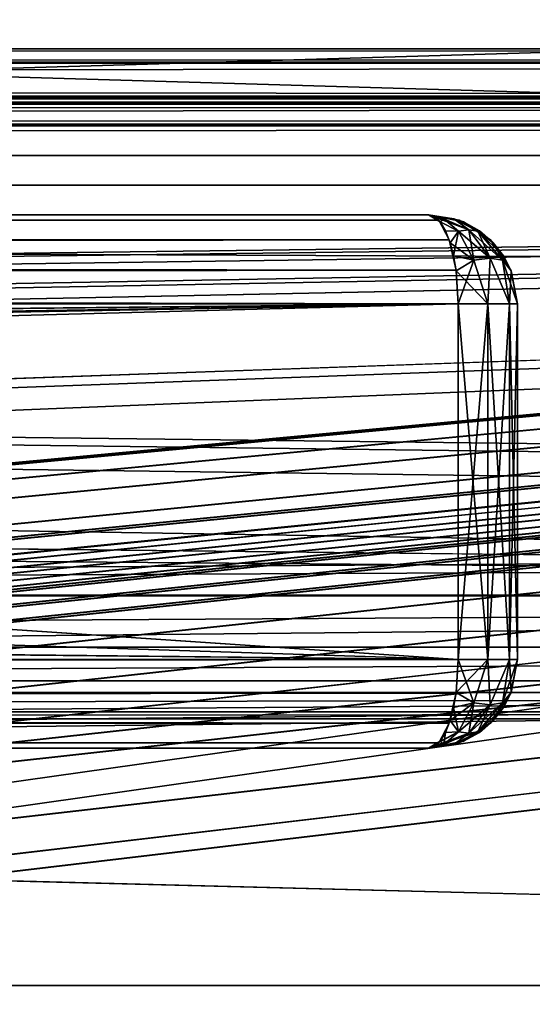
# Model space of a CAD drawing. Extents: x -398 to 398, y -1355 to -82.
# Tile 304 of 374: x 162 to 170, y -116 to -99. Entities that reach past the tile are written whole.
import ezdxf

# ---------------------------------------------------------------- set-up
doc = ezdxf.new("R2010")
doc.units = 0
doc.header["$MEASUREMENT"] = 0

msp = doc.modelspace()

# ---------------------------------------------------------------- linework, layer by layer
for points in [[(395.5, -525.467285, 437.803314), (395.5, -81.938164, 160.655502), (-395.5, -81.938164, 160.655502)], [(395.5, -525.467285, 437.803314), (-395.5, -81.938164, 160.655502), (-395.5, -525.467285, 437.803314)], [(395.5, -528.116882, 433.562988), (395.5, -84.587761, 156.415207), (-395.5, -84.587761, 156.415207)], [(395.5, -528.116882, 433.562988), (-395.5, -84.587761, 156.415207), (-395.5, -528.116882, 433.562988)], [(-395.5, -84.587761, 156.415207), (395.5, -84.587761, 156.415207), (-19.442101, -123.289597, 180.598801)], [(-395.5, -84.593063, 156.406799), (395.5, -84.593063, 156.406799), (-19.442101, -123.294899, 180.590302)], [(395.5, -84.587761, 156.415207), (-18.92588, -123.293701, 180.601395), (-19.442101, -123.289597, 180.598801)], [(395.5, -84.593063, 156.406799), (-18.92588, -123.299004, 180.592896), (-19.442101, -123.294899, 180.590302)], [(395.5, -84.587761, 156.415207), (-17.411341, -123.575104, 180.777206), (-18.92588, -123.293701, 180.601395)], [(395.5, -84.593063, 156.406799), (-17.411341, -123.580399, 180.768707), (-18.92588, -123.299004, 180.592896)], [(395.5, -84.587761, 156.415207), (-16.68099, -124.069504, 181.086197), (-17.411341, -123.575104, 180.777206)], [(395.5, -84.593063, 156.406799), (-16.68099, -124.074898, 181.077698), (-17.411341, -123.580399, 180.768707)], [(395.5, -84.587761, 156.415207), (-16.405661, -124.826897, 181.559402), (-16.68099, -124.069504, 181.086197)], [(395.5, -84.593063, 156.406799), (-16.405661, -124.832199, 181.550995), (-16.68099, -124.074898, 181.077698)], [(395.5, -84.587761, 156.415207), (-13.21059, -124.901604, 181.606094), (-16.405661, -124.826897, 181.559402)], [(395.5, -84.593063, 156.406799), (-13.21059, -124.906898, 181.597702), (-16.405661, -124.832199, 181.550995)], [(395.5, -84.587761, 156.415207), (-12.07785, -124.855698, 181.577393), (-13.21059, -124.901604, 181.606094)], [(395.5, -84.593063, 156.406799), (-12.07785, -124.861, 181.569), (-13.21059, -124.906898, 181.597702)], [(395.5, -84.587761, 156.415207), (-11.00898, -125.175003, 181.776993), (-12.07785, -124.855698, 181.577393)], [(395.5, -84.593063, 156.406799), (-11.00898, -125.180298, 181.768494), (-12.07785, -124.861, 181.569)], [(395.5, -84.587761, 156.415207), (-8.882593, -124.980698, 181.655502), (-11.00898, -125.175003, 181.776993)], [(395.5, -84.593063, 156.406799), (-8.882593, -124.985901, 181.647003), (-11.00898, -125.180298, 181.768494)], [(395.5, -84.587761, 156.415207), (-7.251131, -124.980698, 181.655502), (-8.882593, -124.980698, 181.655502)], [(395.5, -84.593063, 156.406799), (-7.251131, -124.985901, 181.647003), (-8.882593, -124.985901, 181.647003)], [(395.5, -84.587761, 156.415207), (-5.166427, -124.980698, 181.655502), (-7.251131, -124.980698, 181.655502)], [(395.5, -84.593063, 156.406799), (-5.166427, -124.985901, 181.647003), (-7.251131, -124.985901, 181.647003)], [(395.5, -84.587761, 156.415207), (-3.534964, -124.980698, 181.655502), (-5.166427, -124.980698, 181.655502)], [(395.5, -84.593063, 156.406799), (-3.534964, -124.985901, 181.647003), (-5.166427, -124.985901, 181.647003)], [(395.5, -84.587761, 156.415207), (-1.450192, -124.980698, 181.655502), (-3.534964, -124.980698, 181.655502)], [(395.5, -84.593063, 156.406799), (-1.450192, -124.985901, 181.647003), (-3.534964, -124.985901, 181.647003)], [(0.181306, -124.980698, 181.655502), (-1.450192, -124.980698, 181.655502), (395.5, -84.587761, 156.415207)], [(0.181306, -124.985901, 181.647003), (-1.450192, -124.985901, 181.647003), (395.5, -84.593063, 156.406799)], [(0.181306, -124.980698, 181.655502), (395.5, -84.587761, 156.415207), (11.76446, -123.883797, 180.970093)], [(0.181306, -124.985901, 181.647003), (395.5, -84.593063, 156.406799), (11.76446, -123.889099, 180.961594)], [(395.5, -84.587761, 156.415207), (13.03109, -123.814201, 180.926605), (11.76446, -123.883797, 180.970093)], [(395.5, -84.593063, 156.406799), (13.03109, -123.819504, 180.918198), (11.76446, -123.889099, 180.961594)], [(395.5, -84.587761, 156.415207), (15.76446, -123.883797, 180.970093), (13.03109, -123.814201, 180.926605)], [(395.5, -84.593063, 156.406799), (15.76446, -123.889099, 180.961594), (13.03109, -123.819504, 180.918198)], [(395.5, -84.587761, 156.415207), (17.03109, -123.814201, 180.926605), (15.76446, -123.883797, 180.970093)], [(395.5, -84.593063, 156.406799), (17.03109, -123.819504, 180.918198), (15.76446, -123.889099, 180.961594)], [(395.5, -84.587761, 156.415207), (19.76446, -123.883797, 180.970093), (17.03109, -123.814201, 180.926605)], [(395.5, -84.593063, 156.406799), (19.76446, -123.889099, 180.961594), (17.03109, -123.819504, 180.918198)], [(395.5, -84.587761, 156.415207), (21.03109, -123.814201, 180.926605), (19.76446, -123.883797, 180.970093)], [(395.5, -84.593063, 156.406799), (21.03109, -123.819504, 180.918198), (19.76446, -123.889099, 180.961594)], [(395.5, -84.587761, 156.415207), (22.087379, -124.411797, 181.300095), (21.03109, -123.814201, 180.926605)], [(395.5, -84.593063, 156.406799), (22.087379, -124.417099, 181.291595), (21.03109, -123.819504, 180.918198)], [(395.5, -84.587761, 156.415207), (22.495119, -125.431801, 181.937393), (22.087379, -124.411797, 181.300095)], [(395.5, -84.593063, 156.406799), (22.495119, -125.437103, 181.928894), (22.087379, -124.417099, 181.291595)], [(22.495119, -125.431801, 181.937393), (395.5, -84.587761, 156.415207), (22.162571, -126.362, 182.518707)], [(22.162571, -126.362, 182.518707), (395.5, -84.587761, 156.415207), (396.5, -85.435806, 156.945206)], [(22.495119, -125.437103, 181.928894), (395.5, -84.593063, 156.406799), (22.162571, -126.367302, 182.510193)], [(22.162571, -126.367302, 182.510193), (395.5, -84.593063, 156.406799), (396.5, -85.441109, 156.936707)], [(-9.945962, -414.937714, 362.84079), (-28.1714, -414.638489, 362.653809), (396.5, -85.435806, 156.945206)], [(396.5, -85.435806, 156.945206), (-28.1714, -414.638489, 362.653809), (17.03109, -130.441605, 185.067902)], [(-9.945962, -414.943115, 362.832306), (-28.1714, -414.643799, 362.645386), (396.5, -85.441109, 156.936707)], [(396.5, -85.441109, 156.936707), (-28.1714, -414.643799, 362.645386), (17.03109, -130.446899, 185.059402)], [(49.475079, -414.995087, 362.876709), (-9.945962, -414.937714, 362.84079), (396.5, -85.435806, 156.945206)], [(49.475079, -415.000397, 362.868195), (-9.945962, -414.943115, 362.832306), (396.5, -85.441109, 156.936707)], [(396.5, -85.435806, 156.945206), (17.03109, -130.441605, 185.067902), (18.08737, -129.843903, 184.694397)], [(396.5, -85.441109, 156.936707), (17.03109, -130.446899, 185.059402), (18.08737, -129.849197, 184.685898)], [(396.5, -85.435806, 156.945206), (18.08737, -129.843903, 184.694397), (18.495119, -128.824005, 184.057098)], [(396.5, -85.441109, 156.936707), (18.08737, -129.849197, 184.685898), (18.495119, -128.8293, 184.048599)], [(396.5, -85.435806, 156.945206), (18.495119, -128.824005, 184.057098), (21.27578, -126.979797, 182.904694)], [(396.5, -85.441109, 156.936707), (18.495119, -128.8293, 184.048599), (21.27578, -126.9851, 182.896194)], [(396.5, -85.435806, 156.945206), (21.27578, -126.979797, 182.904694), (22.162571, -126.362, 182.518707)], [(396.5, -85.441109, 156.936707), (21.27578, -126.9851, 182.896194), (22.162571, -126.367302, 182.510193)], [(396.5, -85.435806, 156.945206), (51.0299, -415.12619, 362.958588), (49.475079, -414.995087, 362.876709)], [(396.5, -85.441109, 156.936707), (51.0299, -415.1315, 362.950104), (49.475079, -415.000397, 362.868195)], [(396.5, -85.435806, 156.945206), (52.238411, -415.965912, 363.483307), (51.0299, -415.12619, 362.958588)], [(396.5, -85.441109, 156.936707), (52.238411, -415.971191, 363.474792), (51.0299, -415.1315, 362.950104)], [(396.5, -85.435806, 156.945206), (52.691601, -417.234589, 364.276093), (52.238411, -415.965912, 363.483307)], [(396.5, -85.441109, 156.936707), (52.691601, -417.239899, 364.267609), (52.238411, -415.971191, 363.474792)], [(396.5, -527.268921, 433.033112), (52.317871, -418.394897, 365.001099), (396.5, -85.435806, 156.945206)], [(396.5, -85.435806, 156.945206), (52.317871, -418.394897, 365.001099), (52.691601, -417.234589, 364.276093)], [(396.5, -85.441109, 156.936707), (396.5, -527.27417, 433.024597), (52.317871, -418.400208, 364.992615)], [(396.5, -85.441109, 156.936707), (52.317871, -418.400208, 364.992615), (52.691601, -417.239899, 364.267609)], [(-243, -99.433937, 126.145699), (-144.672806, -99.433937, 116.560501), (243, -99.433937, 126.145699)], [(243, -99.433937, 1), (144.472794, -99.433937, 10.58517), (-243, -99.433937, 1)], [(-243, -99.675087, 0.1), (243, -99.433937, 1), (-243, -99.433937, 1)], [(243, -99.433937, 1), (-243, -99.675087, 0.1), (243, -99.675087, 0.1)], [(243, -99.433937, 126.145699), (243, -99.659622, 127.018303), (-243, -99.433937, 126.145699)], [(-243, -99.433937, 126.145699), (243, -99.659622, 127.018303), (-243, -99.659622, 127.018303)], [(243, -99.433937, 126.145699), (-144.672806, -99.433937, 116.560501), (144.672806, -99.433937, 116.560501)], [(243, -99.433937, 1), (144.627197, -99.433937, 10.58517), (144.472794, -99.433937, 10.58517)], [(144.752304, -99.433937, 10.67567), (144.627197, -99.433937, 10.58517), (172.5, -99.433937, 12.82285)], [(243, -99.433937, 1), (172.5, -99.433937, 12.82285), (144.627197, -99.433937, 10.58517)], [(243, -99.433937, 126.145699), (144.672806, -99.433937, 116.560501), (144.827194, -99.433937, 116.560501)], [(144.800003, -99.433937, 10.82285), (144.752304, -99.433937, 10.67567), (172.5, -99.433937, 12.82285)], [(144.800003, -99.433937, 10.82285), (172.5, -99.433937, 12.82285), (145.300003, -99.433937, 12.82285)], [(144.827194, -99.433937, 116.560501), (144.952301, -99.433937, 116.470001), (172.5, -99.433937, 114.3228)], [(243, -99.433937, 126.145699), (144.827194, -99.433937, 116.560501), (172.5, -99.433937, 114.3228)], [(145, -99.433937, 116.3228), (172.5, -99.433937, 114.3228), (144.952301, -99.433937, 116.470001)], [(145, -99.433937, 116.3228), (145.5, -99.433937, 114.3228), (172.5, -99.433937, 114.3228)], [(172.5, -99.433937, 12.82285), (145.300003, -99.433937, 12.82285), (172.5, -100.233902, 12.82285)], [(172.5, -100.233902, 12.82285), (145.300003, -99.433937, 12.82285), (145.300003, -100.233902, 12.82285)], [(145.5, -99.433937, 114.3228), (172.5, -99.433937, 114.3228), (145.5, -100.233902, 114.3228)], [(145.5, -100.233902, 114.3228), (172.5, -99.433937, 114.3228), (172.5, -100.233902, 114.3228)], [(243, -99.659622, 127.018303), (243, -100.280098, 127.672203), (-243, -99.659622, 127.018303)], [(-243, -99.659622, 127.018303), (243, -100.280098, 127.672203), (-243, -100.280098, 127.672203)], [(243, -99.675087, 0.1), (-243, -99.675087, 0.1), (-243, -100.3339, -0.558846)], [(243, -99.675087, 0.1), (-243, -100.3339, -0.558846), (243, -100.3339, -0.558846)], [(-243, -100.233902, 126.145699), (-144.672806, -100.233902, 116.560501), (243, -100.233902, 126.145699)], [(243, -100.233902, 1), (144.472794, -100.233902, 10.58517), (-243, -100.233902, 1)], [(-243, -100.367897, 0.5), (243, -100.233902, 1), (-243, -100.233902, 1)], [(243, -100.233902, 1), (-243, -100.367897, 0.5), (243, -100.367897, 0.5)], [(243, -100.233902, 126.145699), (243, -100.359299, 126.630501), (-243, -100.233902, 126.145699)], [(-243, -100.233902, 126.145699), (243, -100.359299, 126.630501), (-243, -100.359299, 126.630501)], [(243, -100.280098, 127.672203), (-235.265503, -167.884293, 169.916), (-243, -100.280098, 127.672203)], [(243, -100.280098, 127.672203), (235.265503, -167.884293, 169.916), (-235.265503, -167.884293, 169.916)], [(243, -100.233902, 126.145699), (-144.672806, -100.233902, 116.560501), (144.672806, -100.233902, 116.560501)], [(243, -100.233902, 1), (144.627197, -100.233902, 10.58517), (144.472794, -100.233902, 10.58517)], [(144.752304, -100.233902, 10.67567), (144.627197, -100.233902, 10.58517), (172.5, -100.233902, 12.82285)], [(243, -100.233902, 1), (172.5, -100.233902, 12.82285), (144.627197, -100.233902, 10.58517)], [(243, -100.233902, 126.145699), (144.672806, -100.233902, 116.560501), (144.827194, -100.233902, 116.560501)], [(144.800003, -100.233902, 10.82285), (144.752304, -100.233902, 10.67567), (172.5, -100.233902, 12.82285)], [(144.800003, -100.233902, 10.82285), (172.5, -100.233902, 12.82285), (145.300003, -100.233902, 12.82285)], [(144.827194, -100.233902, 116.560501), (144.952301, -100.233902, 116.470001), (172.5, -100.233902, 114.3228)], [(243, -100.233902, 126.145699), (144.827194, -100.233902, 116.560501), (172.5, -100.233902, 114.3228)], [(145, -100.233902, 116.3228), (172.5, -100.233902, 114.3228), (144.952301, -100.233902, 116.470001)], [(145, -100.233902, 116.3228), (145.5, -100.233902, 114.3228), (172.5, -100.233902, 114.3228)], [(243, -100.3339, -0.558846), (-243, -100.3339, -0.558846), (-243, -101.233902, -0.8)], [(243, -100.3339, -0.558846), (-243, -101.233902, -0.8), (243, -101.233902, -0.8)], [(243, -100.359299, 126.630501), (243, -100.704002, 126.993698), (-243, -100.359299, 126.630501)], [(-243, -100.359299, 126.630501), (243, -100.704002, 126.993698), (-243, -100.704002, 126.993698)], [(243, -100.367897, 0.5), (-243, -100.367897, 0.5), (-243, -100.733902, 0.133975)], [(243, -100.367897, 0.5), (-243, -100.733902, 0.133975), (243, -100.733902, 0.133975)], [(243, -100.704002, 126.993698), (-235.265503, -168.308197, 169.237503), (-243, -100.704002, 126.993698)], [(243, -100.733902, 0.133975), (-243, -100.733902, 0.133975), (-243, -101.233902)], [(243, -100.733902, 0.133975), (-243, -101.233902), (243, -101.233902)], [(243, -100.704002, 126.993698), (235.265503, -168.308197, 169.237503), (-235.265503, -168.308197, 169.237503)], [(-243, -101.233902, -0.8), (83, -106.983902, -0.8), (230.827194, -108.651802, -0.8)], [(-243, -101.233902, -0.8), (230.827194, -108.651802, -0.8), (231.629807, -107.4487, -0.8)], [(-243, -101.233902, -0.8), (231.629807, -107.4487, -0.8), (233, -106.983902, -0.8)], [(-243, -101.233902, -0.8), (233, -106.983902, -0.8), (242.412903, -106.942398, -0.8)], [(-243, -101.233902, -0.8), (242.412903, -106.942398, -0.8), (243, -103.233902, -0.8)], [(-243, -101.233902, -0.8), (243, -103.233902, -0.8), (243, -101.233902, -0.8)], [(-243, -101.233902), (83, -106.983902), (230.827194, -108.651802)], [(-243, -101.233902), (230.827194, -108.651802), (231.629807, -107.4487)], [(-243, -101.233902), (231.629807, -107.4487), (233, -106.983902)], [(-243, -101.233902), (233, -106.983902), (242.412903, -106.942398)], [(-243, -101.233902), (242.412903, -106.942398), (243, -103.233902)], [(-243, -101.233902), (243, -103.233902), (243, -101.233902)], [(-255, -101.733902), (-233, -107.733902), (255, -101.733902)], [(-255, -101.733902, 0.8), (-233, -107.733902, 0.8), (255, -101.733902, 0.8)], [(255, -101.733902, 0.8), (-255, -101.733902, 0.8), (255, -101.733902)], [(255, -101.733902), (-255, -101.733902, 0.8), (-255, -101.733902)], [(255, -101.733902), (-233, -107.733902), (-232.166, -107.986397)], [(255, -101.733902, 0.8), (-233, -107.733902, 0.8), (-232.166, -107.986397, 0.8)], [(255, -101.733902), (-232.166, -107.986397), (-231.614594, -108.660004)], [(255, -101.733902, 0.8), (-232.166, -107.986397, 0.8), (-231.614594, -108.660004, 0.8)], [(255, -101.733902), (-231.614594, -108.660004), (-83, -107.733902)], [(255, -101.733902, 0.8), (-231.614594, -108.660004, 0.8), (-83, -107.733902, 0.8)], [(255, -101.733902), (-83, -107.733902), (-82.165993, -107.986397)], [(255, -101.733902, 0.8), (-83, -107.733902, 0.8), (-82.165993, -107.986397, 0.8)], [(255, -101.733902), (-82.165993, -107.986397), (-81.614594, -108.660004)], [(255, -101.733902, 0.8), (-82.165993, -107.986397, 0.8), (-81.614594, -108.660004, 0.8)], [(255, -101.733902), (-81.614594, -108.660004), (83, -107.733902)], [(255, -101.733902, 0.8), (-81.614594, -108.660004, 0.8), (83, -107.733902, 0.8)], [(255, -101.733902), (83, -107.733902), (83.834007, -107.986397)], [(255, -101.733902, 0.8), (83, -107.733902, 0.8), (83.834007, -107.986397, 0.8)], [(255, -101.733902), (83.834007, -107.986397), (84.385406, -108.660004)], [(255, -101.733902, 0.8), (83.834007, -107.986397, 0.8), (84.385406, -108.660004, 0.8)], [(255, -101.733902), (84.385406, -108.660004), (233, -107.733902)], [(255, -101.733902, 0.8), (84.385406, -108.660004, 0.8), (233, -107.733902, 0.8)], [(168.671402, -102.324997, 112.587502), (-168.671402, -102.324898, 112.587402), (-168.5, -102.233902, 112.0728)], [(-168.671402, -102.324997, 14.5582), (168.671402, -102.324898, 14.55834), (168.5, -102.233902, 15.07285)], [(-168.671402, -102.324997, 14.5582), (168.5, -102.233902, 15.07285), (-168.5, -102.233902, 15.07285)], [(168.5, -102.233902, 15.07285), (-161.5, -102.233902, 22.072849), (-168.5, -102.233902, 15.07285)], [(161.5, -102.233902, 105.0728), (168.5, -102.233902, 112.0728), (-168.5, -102.233902, 112.0728)], [(168.671402, -102.324997, 112.587502), (-168.5, -102.233902, 112.0728), (168.5, -102.233902, 112.0728)], [(-161.5, -102.233902, 22.072849), (168.5, -102.233902, 15.07285), (161.5, -102.233902, 22.072849)], [(161.5, -102.233902, 22.072849), (168.5, -102.233902, 15.07285), (168.5, -102.233902, 112.0728)], [(161.5, -102.233902, 22.072849), (168.5, -102.233902, 112.0728), (161.5, -102.233902, 105.0728)], [(169.014603, -102.324997, 14.9014), (169.014496, -102.324898, 112.244202), (168.5, -102.233902, 112.0728)], [(169.014603, -102.324997, 14.9014), (168.5, -102.233902, 112.0728), (168.5, -102.233902, 15.07285)], [(168.5, -102.233902, 15.07285), (169.090103, -102.354897, 14.87614), (168.926804, -102.301201, 14.81627)], [(168.5, -102.233902, 15.07285), (168.926804, -102.301201, 14.81627), (169.177505, -102.487, 14.39531)], [(168.5, -102.233902, 15.07285), (169.177505, -102.487, 14.39531), (168.756607, -102.301201, 14.64608)], [(168.5, -102.233902, 15.07285), (168.756607, -102.301201, 14.64608), (168.696701, -102.354897, 14.48272)], [(168.5, -102.233902, 112.0728), (168.696701, -102.354897, 112.663002), (168.756607, -102.301201, 112.499603)], [(168.5, -102.233902, 112.0728), (168.756607, -102.301201, 112.499603), (169.177505, -102.487, 112.750397)], [(168.5, -102.233902, 112.0728), (169.177505, -102.487, 112.750397), (168.926804, -102.301201, 112.329399)], [(168.5, -102.233902, 112.0728), (168.926804, -102.301201, 112.329399), (169.090103, -102.354897, 112.2696)], [(169.003494, -102.510597, 14.24088), (168.696701, -102.354897, 14.48272), (168.756607, -102.301201, 14.64608)], [(169.003494, -102.510597, 112.9048), (168.756607, -102.301201, 112.499603), (168.696701, -102.354897, 112.663002)], [(169.003494, -102.510597, 14.24088), (168.756607, -102.301201, 14.64608), (169.177505, -102.487, 14.39531)], [(169.177505, -102.487, 112.750397), (168.756607, -102.301201, 112.499603), (169.003494, -102.510597, 112.9048)], [(169.177505, -102.487, 14.39531), (168.926804, -102.301201, 14.81627), (169.332001, -102.510597, 14.56932)], [(169.332001, -102.510597, 14.56932), (168.926804, -102.301201, 14.81627), (169.090103, -102.354897, 14.87614)], [(169.332001, -102.510597, 112.576401), (168.926804, -102.301201, 112.329399), (169.177505, -102.487, 112.750397)], [(169.332001, -102.510597, 112.576401), (169.090103, -102.354897, 112.2696), (168.926804, -102.301201, 112.329399)], [(-168.671402, -102.324898, 112.587402), (168.848495, -102.6586, 113.118698), (-168.848495, -102.6586, 113.118698)], [(-168.848495, -102.6586, 14.02702), (168.671402, -102.324898, 14.55834), (-168.671402, -102.324997, 14.5582)], [(168.671402, -102.324898, 14.55834), (-168.848495, -102.6586, 14.02702), (168.848495, -102.6586, 14.02702)], [(168.848495, -102.6586, 113.118698), (-168.671402, -102.324898, 112.587402), (168.671402, -102.324997, 112.587502)], [(169.003494, -102.510597, 14.24088), (168.785797, -102.503098, 14.21552), (168.696701, -102.354897, 14.48272)], [(169.003494, -102.510597, 112.9048), (168.696701, -102.354897, 112.663002), (168.785797, -102.503098, 112.930199)], [(169.545807, -102.6586, 14.72437), (169.545807, -102.6586, 112.421303), (169.014496, -102.324898, 112.244202)], [(169.545807, -102.6586, 14.72437), (169.014496, -102.324898, 112.244202), (169.014603, -102.324997, 14.9014)], [(169.332001, -102.510597, 14.56932), (169.090103, -102.354897, 14.87614), (169.3573, -102.503098, 14.78707)], [(169.332001, -102.510597, 112.576401), (169.3573, -102.503098, 112.358597), (169.090103, -102.354897, 112.2696)], [(168.863693, -102.704597, 13.98179), (168.785797, -102.503098, 14.21552), (169.003494, -102.510597, 14.24088)], [(169.003494, -102.510597, 112.9048), (168.785797, -102.503098, 112.930199), (168.863693, -102.704597, 113.163902)], [(169.003494, -102.510597, 14.24088), (168.921097, -102.925301, 13.80946), (168.863693, -102.704597, 13.98179)], [(169.265503, -103.000504, 113.319504), (169.003494, -102.510597, 112.9048), (168.863693, -102.704597, 113.163902)], [(169.003494, -102.510597, 14.24088), (169.265503, -103.000504, 13.82616), (168.921097, -102.925301, 13.80946)], [(169.177505, -102.487, 14.39531), (169.265503, -103.000504, 13.82616), (169.003494, -102.510597, 14.24088)], [(169.541199, -102.967499, 113.113998), (169.177505, -102.487, 112.750397), (169.003494, -102.510597, 112.9048)], [(169.541199, -102.967499, 113.113998), (169.003494, -102.510597, 112.9048), (169.265503, -103.000504, 113.319504)], [(169.265503, -103.000504, 13.82616), (169.177505, -102.487, 14.39531), (169.541199, -102.967499, 14.03167)], [(169.541199, -102.967499, 14.03167), (169.177505, -102.487, 14.39531), (169.332001, -102.510597, 14.56932)], [(169.177505, -102.487, 112.750397), (169.746704, -103.000504, 112.838402), (169.332001, -102.510597, 112.576401)], [(169.746704, -103.000504, 112.838402), (169.177505, -102.487, 112.750397), (169.541199, -102.967499, 113.113998)], [(169.332001, -102.510597, 14.56932), (169.3573, -102.503098, 14.78707), (169.591003, -102.704597, 14.70916)], [(169.591003, -102.704597, 112.436501), (169.3573, -102.503098, 112.358597), (169.332001, -102.510597, 112.576401)], [(169.541199, -102.967499, 14.03167), (169.332001, -102.510597, 14.56932), (169.746704, -103.000504, 14.30734)], [(169.746704, -103.000504, 14.30734), (169.332001, -102.510597, 14.56932), (169.591003, -102.704597, 14.70916)], [(169.332001, -102.510597, 112.576401), (169.746704, -103.000504, 112.838402), (169.763397, -102.925301, 112.494003)], [(169.332001, -102.510597, 112.576401), (169.763397, -102.925301, 112.494003), (169.591003, -102.704597, 112.436501)], [(-168.848495, -102.6586, 113.118698), (168.962997, -103.167503, 113.4618), (-168.962997, -103.167397, 113.4617)], [(168.848495, -102.6586, 14.02702), (-168.848495, -102.6586, 14.02702), (-168.962997, -103.167503, 13.6839)], [(168.848495, -102.6586, 14.02702), (-168.962997, -103.167503, 13.6839), (168.962997, -103.167397, 13.68394)], [(-168.848495, -102.6586, 113.118698), (168.848495, -102.6586, 113.118698), (168.962997, -103.167503, 113.4618)], [(169.265503, -103.000504, 113.319504), (168.863693, -102.704597, 113.163902), (168.921097, -102.925301, 113.336197)], [(169.545807, -102.6586, 112.421303), (169.888901, -103.167503, 14.60985), (169.888901, -103.167397, 112.535797)], [(169.888901, -103.167503, 14.60985), (169.545807, -102.6586, 112.421303), (169.545807, -102.6586, 14.72437)], [(169.746704, -103.000504, 14.30734), (169.591003, -102.704597, 14.70916), (169.763397, -102.925301, 14.65172)], [(168.921097, -102.925301, 13.80946), (169.265503, -103.000504, 13.82616), (168.964203, -103.176598, 13.68023)], [(168.921097, -102.925301, 113.336197), (168.964203, -103.176598, 113.4655), (169.265503, -103.000504, 113.319504)], [(169.541199, -102.967499, 14.03167), (169.499802, -103.733902, 13.70698), (169.265503, -103.000504, 13.82616)], [(169.265503, -103.000504, 113.319504), (169.499802, -103.733902, 113.438698), (169.541199, -102.967499, 113.113998)], [(169.865906, -103.733902, 14.073), (169.499802, -103.733902, 13.70698), (169.541199, -102.967499, 14.03167)], [(169.499802, -103.733902, 113.438698), (169.865906, -103.733902, 113.072701), (169.541199, -102.967499, 113.113998)], [(169.746704, -103.000504, 14.30734), (169.865906, -103.733902, 14.073), (169.541199, -102.967499, 14.03167)], [(169.541199, -102.967499, 113.113998), (169.865906, -103.733902, 113.072701), (169.746704, -103.000504, 112.838402)], [(169.763397, -102.925301, 14.65172), (169.892593, -103.176598, 14.60864), (169.746704, -103.000504, 14.30734)], [(169.763397, -102.925301, 112.494003), (169.746704, -103.000504, 112.838402), (169.892593, -103.176598, 112.537003)], [(168.964203, -103.176598, 13.68023), (169.265503, -103.000504, 13.82616), (169.499802, -103.733902, 13.70698)], [(169.265503, -103.000504, 113.319504), (168.964203, -103.176598, 113.4655), (169, -103.733902, 113.5728)], [(169.265503, -103.000504, 113.319504), (169, -103.733902, 113.5728), (169.499802, -103.733902, 113.438698)], [(169.746704, -103.000504, 14.30734), (169.892593, -103.176598, 14.60864), (170, -103.733902, 14.57285)], [(169.746704, -103.000504, 14.30734), (170, -103.733902, 14.57285), (169.865906, -103.733902, 14.073)], [(169.892593, -103.176598, 112.537003), (169.746704, -103.000504, 112.838402), (169.865906, -103.733902, 113.072701)], [(-168.962997, -103.167397, 113.4617), (169, -103.733902, 113.5728), (-169, -103.733902, 113.5728)], [(168.962997, -103.167397, 13.68394), (-168.962997, -103.167503, 13.6839), (-169, -103.733902, 13.57285)], [(168.962997, -103.167397, 13.68394), (-169, -103.733902, 13.57285), (169, -103.733902, 13.57285)], [(-168.962997, -103.167397, 113.4617), (168.962997, -103.167503, 113.4618), (169, -103.733902, 113.5728)], [(168.964203, -103.176598, 13.68023), (169.499802, -103.733902, 13.70698), (169, -103.733902, 13.57285)], [(169.892593, -103.176598, 112.537003), (169.865906, -103.733902, 113.072701), (170, -103.733902, 112.5728)], [(169.888901, -103.167397, 112.535797), (169.888901, -103.167503, 14.60985), (170, -103.733902, 14.57285)], [(169.888901, -103.167397, 112.535797), (170, -103.733902, 14.57285), (170, -103.733902, 112.5728)], [(-169, -103.733902, 13.57285), (95, -104.933899, 13.57285), (169, -103.733902, 13.57285)], [(-169, -103.733902, 113.5728), (169, -103.733902, 113.5728), (22.5, -105.233902, 113.5728)], [(22.5, -105.233902, 113.5728), (169, -103.733902, 113.5728), (29.5, -105.233902, 113.5728)], [(169, -109.733902, 113.5728), (29.5, -105.233902, 113.5728), (169, -103.733902, 113.5728)], [(95, -104.933899, 13.57285), (105, -104.933899, 13.57285), (169, -103.733902, 13.57285)], [(169, -103.733902, 13.57285), (105, -104.933899, 13.57285), (105, -105.433899, 13.57285)], [(169, -103.733902, 13.57285), (105, -105.433899, 13.57285), (169, -109.733902, 13.57285)], [(169.5, -109.733902, 13.70682), (169.5, -103.733902, 13.70682), (169, -103.733902, 13.57285)], [(169.5, -109.733902, 13.70682), (169, -103.733902, 13.57285), (169, -109.733902, 13.57285)], [(169.5, -103.733902, 113.438904), (169, -109.733902, 113.5728), (169, -103.733902, 113.5728)], [(169, -109.733902, 113.5728), (169.5, -103.733902, 113.438904), (169.5, -109.733902, 113.438904)], [(169.865997, -109.733902, 14.07285), (169.865997, -103.733902, 14.07285), (169.5, -103.733902, 13.70682)], [(169.865997, -109.733902, 14.07285), (169.5, -103.733902, 13.70682), (169.5, -109.733902, 13.70682)], [(169.5, -109.733902, 113.438904), (169.5, -103.733902, 113.438904), (169.865997, -103.733902, 113.0728)], [(169.5, -109.733902, 113.438904), (169.865997, -103.733902, 113.0728), (169.865997, -109.733902, 113.0728)], [(169.865997, -103.733902, 14.07285), (170, -109.733902, 14.57285), (170, -103.733902, 14.57285)], [(170, -109.733902, 14.57285), (169.865997, -103.733902, 14.07285), (169.865997, -109.733902, 14.07285)], [(169.865997, -109.733902, 113.0728), (169.865997, -103.733902, 113.0728), (170, -103.733902, 112.5728)], [(169.865997, -109.733902, 113.0728), (170, -103.733902, 112.5728), (170, -109.733902, 112.5728)], [(170, -109.733902, 112.5728), (170, -109.733902, 14.57285), (170, -103.733902, 112.5728)], [(170, -103.733902, 112.5728), (170, -109.733902, 14.57285), (170, -103.733902, 14.57285)], [(169, -109.733902, 113.5728), (29.5, -108.233902, 113.5728), (29.5, -105.233902, 113.5728)], [(-169, -109.733902, 13.57285), (169, -109.733902, 13.57285), (105, -105.433899, 13.57285)], [(84.370171, -107.4487, -0.8), (230.827194, -108.651802, -0.8), (83, -106.983902, -0.8)], [(84.370171, -107.4487), (230.827194, -108.651802), (83, -106.983902)], [(84.370171, -107.4487, -0.8), (85.172813, -108.651802, -0.8), (230.827194, -108.651802, -0.8)], [(84.370171, -107.4487), (85.172813, -108.651802), (230.827194, -108.651802)], [(84.385406, -108.660004), (232.166, -107.986397), (233, -107.733902)], [(84.385406, -108.660004, 0.8), (232.166, -107.986397, 0.8), (233, -107.733902, 0.8)], [(232.166, -107.986397), (84.385406, -108.660004), (231.614594, -108.660004)], [(232.166, -107.986397, 0.8), (84.385406, -108.660004, 0.8), (231.614594, -108.660004, 0.8)], [(-169, -109.733902, 113.5728), (22.5, -108.233902, 113.5728), (169, -109.733902, 113.5728)], [(22.5, -108.233902, 113.5728), (29.5, -108.233902, 113.5728), (169, -109.733902, 113.5728)], [(231.614594, -108.660004), (84.385406, -108.660004), (84.471443, -109.526604)], [(231.614594, -108.660004, 0.8), (84.385406, -108.660004, 0.8), (84.471443, -109.526604, 0.8)], [(231.614594, -108.660004), (84.471443, -109.526604), (231.528595, -109.526604)], [(231.614594, -108.660004, 0.8), (84.471443, -109.526604, 0.8), (231.528595, -109.526604, 0.8)], [(230.827194, -108.651802, -0.8), (85.172813, -108.651802, -0.8), (85.079224, -110.094803, -0.8)], [(230.827194, -108.651802, -0.8), (85.079224, -110.094803, -0.8), (230.920807, -110.094803, -0.8)], [(230.827194, -108.651802), (85.172813, -108.651802), (85.079224, -110.094803)], [(230.827194, -108.651802), (85.079224, -110.094803), (230.920807, -110.094803)], [(231.528595, -109.526604), (84.471443, -109.526604), (84.060944, -110.294701)], [(231.528595, -109.526604), (84.060944, -110.294701), (231.939102, -110.294701)], [(231.528595, -109.526604, 0.8), (84.471443, -109.526604, 0.8), (84.060944, -110.294701, 0.8)], [(231.528595, -109.526604, 0.8), (84.060944, -110.294701, 0.8), (231.939102, -110.294701, 0.8)], [(168.962997, -110.300797, 113.461601), (-168.962997, -110.300598, 113.4617), (-169, -109.733902, 113.5728)], [(168.962997, -110.300797, 113.461601), (-169, -109.733902, 113.5728), (169, -109.733902, 113.5728)], [(-168.962997, -110.300797, 13.68406), (169, -109.733902, 13.57285), (-169, -109.733902, 13.57285)], [(-168.962997, -110.300797, 13.68406), (168.962997, -110.300598, 13.68401), (169, -109.733902, 13.57285)], [(169.265503, -110.4674, 13.82616), (168.964203, -110.291397, 13.68028), (169, -109.733902, 13.57285)], [(168.964203, -110.291397, 113.465401), (169.265503, -110.4674, 113.319504), (169.499802, -109.733902, 113.438698)], [(168.964203, -110.291397, 113.465401), (169.499802, -109.733902, 113.438698), (169, -109.733902, 113.5728)], [(169.265503, -110.4674, 13.82616), (169, -109.733902, 13.57285), (169.499802, -109.733902, 13.70698)], [(169.541199, -110.500397, 14.03167), (169.265503, -110.4674, 13.82616), (169.499802, -109.733902, 13.70698)], [(169.265503, -110.4674, 113.319504), (169.541199, -110.500397, 113.113998), (169.499802, -109.733902, 113.438698)], [(169.865906, -109.733902, 14.073), (169.541199, -110.500397, 14.03167), (169.499802, -109.733902, 13.70698)], [(169.499802, -109.733902, 113.438698), (169.541199, -110.500397, 113.113998), (169.865906, -109.733902, 113.072701)], [(169.746704, -110.4674, 14.30734), (169.541199, -110.500397, 14.03167), (169.865906, -109.733902, 14.073)], [(169.541199, -110.500397, 113.113998), (169.746704, -110.4674, 112.838402), (169.865906, -109.733902, 113.072701)], [(169.892593, -110.291397, 14.60866), (169.746704, -110.4674, 14.30734), (169.865906, -109.733902, 14.073)], [(169.746704, -110.4674, 112.838402), (169.892593, -110.291397, 112.537003), (170, -109.733902, 112.5728)], [(169.746704, -110.4674, 112.838402), (170, -109.733902, 112.5728), (169.865906, -109.733902, 113.072701)], [(169.892593, -110.291397, 14.60866), (169.865906, -109.733902, 14.073), (170, -109.733902, 14.57285)], [(169.888794, -110.300797, 14.60988), (169.888794, -110.300598, 112.535797), (170, -109.733902, 112.5728)], [(169.888794, -110.300797, 14.60988), (170, -109.733902, 112.5728), (170, -109.733902, 14.57285)], [(-231, -115.233902), (231, -115.233902), (230.920807, -110.094803)], [(-231, -115.233902), (230.920807, -110.094803), (83, -111.483902)], [(230.920807, -110.094803, -0.8), (84.249748, -111.104897, -0.8), (83, -111.483902, -0.8)], [(231, -115.233902, -0.8), (230.920807, -110.094803, -0.8), (83, -111.483902, -0.8)], [(230.920807, -110.094803), (84.249748, -111.104897), (83, -111.483902)], [(84.249748, -111.104897, -0.8), (230.920807, -110.094803, -0.8), (85.079224, -110.094803, -0.8)], [(84.249748, -111.104897), (230.920807, -110.094803), (85.079224, -110.094803)], [(168.848404, -110.809303, 113.118599), (-168.962997, -110.300598, 113.4617), (168.962997, -110.300797, 113.461601)], [(-168.962997, -110.300598, 113.4617), (168.848404, -110.809303, 113.118599), (-168.848404, -110.809303, 113.118599)], [(-168.848404, -110.809303, 14.02712), (168.962997, -110.300598, 13.68401), (-168.962997, -110.300797, 13.68406)], [(168.962997, -110.300598, 13.68401), (-168.848404, -110.809303, 14.02712), (168.848404, -110.809303, 14.02712)], [(231.939102, -110.294701), (84.060944, -110.294701), (83.573662, -110.620003)], [(231.939102, -110.294701), (83.573662, -110.620003), (232.4263, -110.620003)], [(231.939102, -110.294701, 0.8), (84.060944, -110.294701, 0.8), (83.573662, -110.620003, 0.8)], [(231.939102, -110.294701, 0.8), (83.573662, -110.620003, 0.8), (232.4263, -110.620003, 0.8)], [(168.921097, -110.542702, 13.80957), (168.964203, -110.291397, 13.68028), (169.265503, -110.4674, 13.82616)], [(168.921097, -110.542702, 113.336098), (169.265503, -110.4674, 113.319504), (168.964203, -110.291397, 113.465401)], [(169.5457, -110.809303, 14.7244), (169.5457, -110.809303, 112.421303), (169.888794, -110.300598, 112.535797)], [(169.5457, -110.809303, 14.7244), (169.888794, -110.300598, 112.535797), (169.888794, -110.300797, 14.60988)], [(169.763306, -110.542702, 14.65175), (169.746704, -110.4674, 14.30734), (169.892593, -110.291397, 14.60866)], [(169.763306, -110.542702, 112.493896), (169.892593, -110.291397, 112.537003), (169.746704, -110.4674, 112.838402)], [(232.4263, -110.620003), (83.573662, -110.620003), (83, -110.733902)], [(232.4263, -110.620003), (83, -110.733902), (233, -110.733902)], [(232.4263, -110.620003, 0.8), (83.573662, -110.620003, 0.8), (83, -110.733902, 0.8)], [(232.4263, -110.620003, 0.8), (83, -110.733902, 0.8), (233, -110.733902, 0.8)], [(169.265503, -110.4674, 13.82616), (169.003494, -110.957298, 14.24088), (168.863602, -110.763496, 13.98197)], [(169.265503, -110.4674, 13.82616), (168.863602, -110.763496, 13.98197), (168.921097, -110.542702, 13.80957)], [(169.003494, -110.957298, 112.9048), (168.921097, -110.542702, 113.336098), (168.863602, -110.763496, 113.163696)], [(169.003494, -110.957298, 112.9048), (169.265503, -110.4674, 113.319504), (168.921097, -110.542702, 113.336098)], [(169.541199, -110.500397, 14.03167), (169.003494, -110.957298, 14.24088), (169.265503, -110.4674, 13.82616)], [(169.177505, -110.980904, 112.750397), (169.265503, -110.4674, 113.319504), (169.003494, -110.957298, 112.9048)], [(169.003494, -110.957298, 14.24088), (169.541199, -110.500397, 14.03167), (169.177505, -110.980904, 14.39531)], [(169.177505, -110.980904, 14.39531), (169.541199, -110.500397, 14.03167), (169.746704, -110.4674, 14.30734)], [(169.177505, -110.980904, 14.39531), (169.746704, -110.4674, 14.30734), (169.332001, -110.957298, 14.56932)], [(169.177505, -110.980904, 112.750397), (169.541199, -110.500397, 113.113998), (169.265503, -110.4674, 113.319504)], [(169.332001, -110.957298, 112.576401), (169.541199, -110.500397, 113.113998), (169.177505, -110.980904, 112.750397)], [(169.332001, -110.957298, 14.56932), (169.746704, -110.4674, 14.30734), (169.763306, -110.542702, 14.65175)], [(169.541199, -110.500397, 113.113998), (169.332001, -110.957298, 112.576401), (169.746704, -110.4674, 112.838402)], [(169.746704, -110.4674, 112.838402), (169.332001, -110.957298, 112.576401), (169.590897, -110.763496, 112.436501)], [(169.332001, -110.957298, 14.56932), (169.763306, -110.542702, 14.65175), (169.590897, -110.763496, 14.70922)], [(169.746704, -110.4674, 112.838402), (169.590897, -110.763496, 112.436501), (169.763306, -110.542702, 112.493896)], [(235.114594, -129.460007), (-233, -110.733902), (-235.114594, -129.460007)], [(235.114594, -129.460007, 0.8), (-233, -110.733902, 0.8), (-235.114594, -129.460007, 0.8)], [(235.114594, -129.460007), (-83, -110.733902), (-233, -110.733902)], [(235.114594, -129.460007, 0.8), (-83, -110.733902, 0.8), (-233, -110.733902, 0.8)], [(235.114594, -129.460007), (83, -110.733902), (-83, -110.733902)], [(235.114594, -129.460007, 0.8), (83, -110.733902, 0.8), (-83, -110.733902, 0.8)], [(235.114594, -129.460007), (233, -110.733902), (83, -110.733902)], [(235.114594, -129.460007, 0.8), (233, -110.733902, 0.8), (83, -110.733902, 0.8)], [(168.863602, -110.763496, 13.98197), (169.003494, -110.957298, 14.24088), (168.785706, -110.964897, 14.21566)], [(168.863602, -110.763496, 113.163696), (168.785706, -110.964897, 112.93), (169.003494, -110.957298, 112.9048)], [(169.590897, -110.763496, 14.70922), (169.357193, -110.964897, 14.78712), (169.332001, -110.957298, 14.56932)], [(169.590897, -110.763496, 112.436501), (169.332001, -110.957298, 112.576401), (169.357193, -110.964897, 112.358597)], [(-168.848404, -110.809303, 113.118599), (168.848404, -110.809303, 113.118599), (168.671204, -111.143097, 112.586899)], [(-168.848404, -110.809303, 113.118599), (168.671204, -111.143097, 112.586899), (-168.671295, -111.143097, 112.586998)], [(168.848404, -110.809303, 14.02712), (-168.848404, -110.809303, 14.02712), (-168.671204, -111.143097, 14.55884)], [(168.848404, -110.809303, 14.02712), (-168.671204, -111.143097, 14.55884), (168.671295, -111.143097, 14.55868)], [(169.5457, -110.809303, 112.421303), (169.014008, -111.143097, 14.90162), (169.014206, -111.143097, 112.244102)], [(169.014008, -111.143097, 14.90162), (169.5457, -110.809303, 112.421303), (169.5457, -110.809303, 14.7244)], [(168.5, -111.233902, 15.07285), (169.177505, -110.980904, 14.39531), (169.332001, -110.957298, 14.56932)], [(168.5, -111.233902, 15.07285), (169.332001, -110.957298, 14.56932), (168.926804, -111.166702, 14.81627)], [(168.5, -111.233902, 112.0728), (169.177505, -110.980904, 112.750397), (169.003494, -110.957298, 112.9048)], [(168.5, -111.233902, 112.0728), (169.003494, -110.957298, 112.9048), (168.756607, -111.166702, 112.499603)], [(168.5, -111.233902, 15.07285), (168.756607, -111.166702, 14.64608), (169.177505, -110.980904, 14.39531)], [(168.5, -111.233902, 112.0728), (168.926804, -111.166702, 112.329399), (169.177505, -110.980904, 112.750397)], [(168.5, -111.233902, 15.07285), (168.696701, -111.112999, 14.48283), (168.756607, -111.166702, 14.64608)], [(168.5, -111.233902, 15.07285), (168.926804, -111.166702, 14.81627), (169.089996, -111.112999, 14.87617)], [(168.5, -111.233902, 112.0728), (169.089996, -111.112999, 112.269501), (168.926804, -111.166702, 112.329399)], [(168.5, -111.233902, 112.0728), (168.756607, -111.166702, 112.499603), (168.696701, -111.112999, 112.662903)], [(169.003494, -110.957298, 112.9048), (168.785706, -110.964897, 112.93), (168.696701, -111.112999, 112.662903)], [(169.003494, -110.957298, 112.9048), (168.696701, -111.112999, 112.662903), (168.756607, -111.166702, 112.499603)], [(168.785706, -110.964897, 14.21566), (168.756607, -111.166702, 14.64608), (168.696701, -111.112999, 14.48283)], [(169.003494, -110.957298, 14.24088), (169.177505, -110.980904, 14.39531), (168.756607, -111.166702, 14.64608)], [(168.785706, -110.964897, 14.21566), (169.003494, -110.957298, 14.24088), (168.756607, -111.166702, 14.64608)], [(169.332001, -110.957298, 14.56932), (169.089996, -111.112999, 14.87617), (168.926804, -111.166702, 14.81627)], [(169.332001, -110.957298, 112.576401), (169.177505, -110.980904, 112.750397), (168.926804, -111.166702, 112.329399)], [(169.357193, -110.964897, 112.358597), (169.332001, -110.957298, 112.576401), (168.926804, -111.166702, 112.329399)], [(169.357193, -110.964897, 112.358597), (168.926804, -111.166702, 112.329399), (169.089996, -111.112999, 112.269501)], [(169.332001, -110.957298, 14.56932), (169.357193, -110.964897, 14.78712), (169.089996, -111.112999, 14.87617)], [(-168.671295, -111.143097, 112.586998), (168.671204, -111.143097, 112.586899), (168.5, -111.233902, 112.0728)], [(-168.671295, -111.143097, 112.586998), (168.5, -111.233902, 112.0728), (-168.5, -111.233902, 112.0728)], [(168.671295, -111.143097, 14.55868), (-168.671204, -111.143097, 14.55884), (-168.5, -111.233902, 15.07285)], [(168.671295, -111.143097, 14.55868), (-168.5, -111.233902, 15.07285), (168.5, -111.233902, 15.07285)], [(168.5, -111.233902, 15.07285), (-161.5, -111.233902, 22.072849), (-168.5, -111.233902, 15.07285)], [(161.5, -111.233902, 105.0728), (168.5, -111.233902, 112.0728), (-168.5, -111.233902, 112.0728)], [(-161.5, -111.233902, 22.072849), (168.5, -111.233902, 15.07285), (161.5, -111.233902, 22.072849)], [(161.5, -111.233902, 22.072849), (168.5, -111.233902, 15.07285), (168.5, -111.233902, 112.0728)], [(161.5, -111.233902, 22.072849), (168.5, -111.233902, 112.0728), (161.5, -111.233902, 105.0728)], [(169.014206, -111.143097, 112.244102), (169.014008, -111.143097, 14.90162), (168.5, -111.233902, 15.07285)], [(169.014206, -111.143097, 112.244102), (168.5, -111.233902, 15.07285), (168.5, -111.233902, 112.0728)], [(231, -115.233902, -0.8), (83, -111.483902, -0.8), (-231, -115.233902, -0.8)], [(-231, -115.233902), (231, -115.233902), (-231, -115.233902, -0.8)], [(-231, -115.233902, -0.8), (231, -115.233902), (231, -115.233902, -0.8)]]:
    msp.add_3dface(points)

doc.saveas('drawing.dxf')
